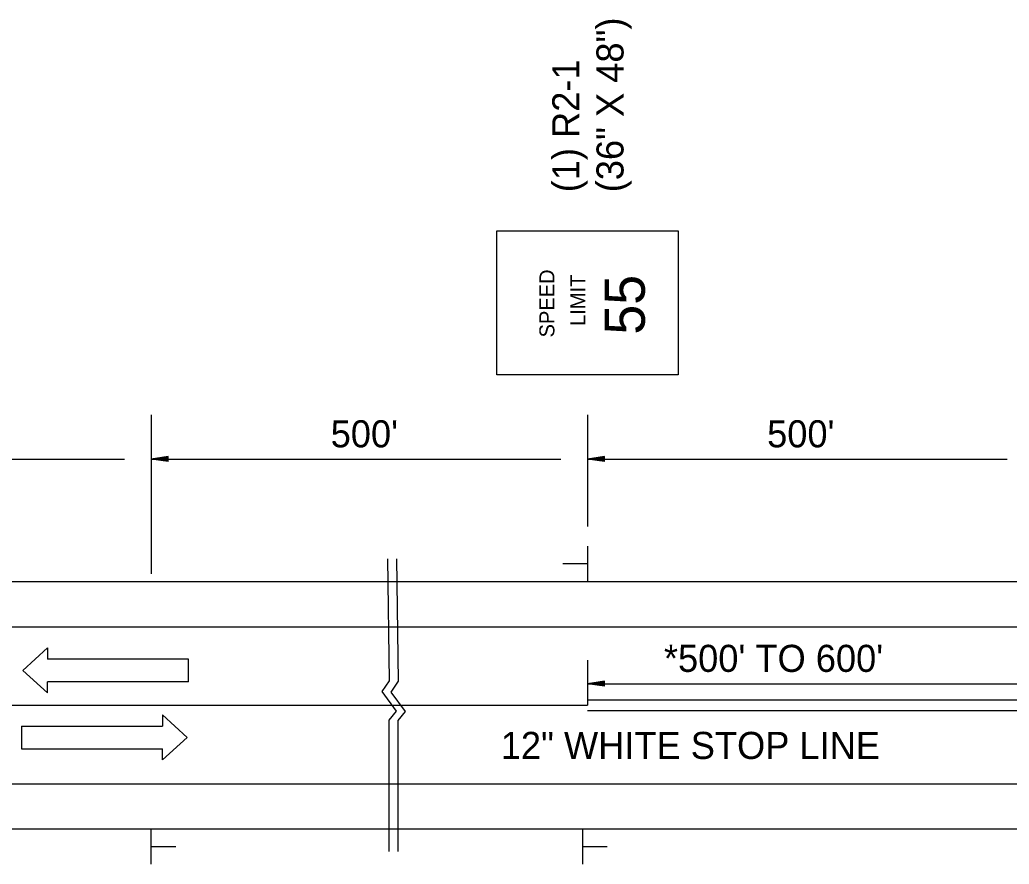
# Model space of a CAD drawing. Extents: x 1678017 to 1687792, y 404433 to 413488.
# Drawn here: x 1680242.5 to 1680461.6, y 405155.6 to 405342.6 of the extents above; entities that cross this region are included whole.
import ezdxf

# ---------------------------------------------------------------- set-up
doc = ezdxf.new("R2010")
doc.units = 0
doc.layers.add('Default', color=7, linetype='Continuous')
doc.layers.add('S_GRAVEL_ROAD', color=7, linetype='Continuous')

msp = doc.modelspace()

# ---------------------------------------------------------------- linework, layer by layer
at = {"layer": 'Default'}
for p, q in [((1680271.55, 405255.07), (1680271.55, 405219.86)), ((1680368.2, 405255.07), (1680368.2, 405230.33)), ((1680213.45, 405245.28), (1680265.64, 405245.28)), ((1680275.3, 405245.84), (1680271.55, 405245.28)), ((1680271.55, 405245.28), (1680362.29, 405245.28)), ((1680275.3, 405244.71), (1680271.55, 405245.28)), ((1680275.3, 405245.74), (1680272.18, 405245.28)), ((1680275.3, 405244.81), (1680272.18, 405245.28)), ((1680275.3, 405245.65), (1680272.82, 405245.28)), ((1680275.3, 405244.9), (1680272.82, 405245.28)), ((1680275.3, 405245.56), (1680273.45, 405245.28)), ((1680275.3, 405245), (1680273.45, 405245.28)), ((1680275.3, 405245.46), (1680274.08, 405245.28)), ((1680275.3, 405245.09), (1680274.08, 405245.28)), ((1680275.3, 405245.36), (1680274.71, 405245.28)), ((1680275.3, 405245.19), (1680274.71, 405245.28)), ((1680275.3, 405244.71), (1680275.3, 405245.84)), ((1680371.95, 405245.84), (1680368.2, 405245.28)), ((1680368.2, 405245.28), (1680461.12, 405245.28)), ((1680371.95, 405244.71), (1680368.2, 405245.28)), ((1680371.95, 405245.74), (1680368.83, 405245.28)), ((1680371.95, 405244.81), (1680368.83, 405245.28)), ((1680371.95, 405245.65), (1680369.47, 405245.28)), ((1680371.95, 405244.9), (1680369.47, 405245.28)), ((1680371.95, 405245.56), (1680370.1, 405245.28)), ((1680371.95, 405245), (1680370.1, 405245.28)), ((1680371.95, 405245.46), (1680370.73, 405245.28)), ((1680371.95, 405245.09), (1680370.73, 405245.28)), ((1680371.95, 405245.36), (1680371.36, 405245.28)), ((1680371.95, 405245.19), (1680371.36, 405245.28)), ((1680371.95, 405244.71), (1680371.95, 405245.84)), ((1680368.2, 405225.98), (1680368.2, 405218.16)), ((1680368.09, 405222.09), (1680362.75, 405222.09)), ((1679931.89, 405218.16), (1680990.24, 405218.16)), ((1679931.89, 405208.16), (1680480.65, 405208.16)), ((1680368.2, 405200.77), (1680368.2, 405190.77)), ((1680371.95, 405196.1), (1680368.2, 405195.54)), ((1680371.95, 405194.98), (1680368.2, 405195.54)), ((1680368.2, 405195.54), (1680465.8, 405195.54)), ((1680371.95, 405196.01), (1680368.83, 405195.54)), ((1680371.95, 405195.07), (1680368.83, 405195.54)), ((1680371.95, 405195.91), (1680369.47, 405195.54)), ((1680371.95, 405195.17), (1680369.47, 405195.54)), ((1680371.95, 405195.82), (1680370.1, 405195.54)), ((1680371.95, 405195.26), (1680370.1, 405195.54)), ((1680371.95, 405195.73), (1680370.73, 405195.54)), ((1680371.95, 405195.36), (1680370.73, 405195.54)), ((1680371.95, 405195.63), (1680371.36, 405195.54)), ((1680371.95, 405195.45), (1680371.36, 405195.54)), ((1680371.95, 405194.98), (1680371.95, 405196.1)), ((1680368.2, 405191.97), (1680465.8, 405191.97)), ((1679931.89, 405190.77), (1680368.2, 405190.77)), ((1680368.2, 405189.57), (1680465.8, 405189.57)), ((1679931.89, 405173.39), (1680480.65, 405173.39)), ((1679931.89, 405163.39), (1680990.24, 405163.39)), ((1680271.55, 405155.57), (1680271.55, 405163.39)), ((1680367.13, 405155.57), (1680367.13, 405163.39)), ((1680271.67, 405159.46), (1680277.01, 405159.46)), ((1680367.24, 405159.46), (1680372.58, 405159.46))]:
    msp.add_line(p, q, dxfattribs=at)
msp.add_lwpolyline([(1680348.12, 405295.8), (1680388.29, 405295.8), (1680388.29, 405263.93), (1680348.12, 405263.93)], close=True, dxfattribs=at)
for points in [[(1680323.89, 405223.16), (1680324.3, 405196.2), (1680322.67, 405193.78), (1680325.84, 405189.46), (1680324.17, 405187.46), (1680324.16, 405158.39)], [(1680325.88, 405223.16), (1680326.29, 405196.12), (1680324.67, 405193.7), (1680327.83, 405189.37), (1680326.17, 405187.37), (1680326.16, 405158.39)]]:
    msp.add_lwpolyline(points, dxfattribs=at)
at = {"layer": 'S_GRAVEL_ROAD'}
for p, q in [((1680243.11, 405198.48), (1680248.6, 405203.48)), ((1680248.6, 405203.48), (1680248.6, 405200.98)), ((1680279.82, 405200.98), (1680248.6, 405200.98)), ((1680279.82, 405195.98), (1680279.82, 405200.98)), ((1680248.6, 405193.48), (1680243.11, 405198.48)), ((1680279.82, 405195.98), (1680248.6, 405195.98)), ((1680248.6, 405193.48), (1680248.6, 405195.98)), ((1680274.08, 405188.65), (1680279.56, 405183.64)), ((1680274.08, 405188.65), (1680274.08, 405186.15)), ((1680242.86, 405186.15), (1680274.08, 405186.15)), ((1680242.86, 405186.15), (1680242.86, 405181.15)), ((1680279.56, 405183.64), (1680274.08, 405178.65)), ((1680242.86, 405181.15), (1680274.08, 405181.15)), ((1680274.08, 405178.65), (1680274.08, 405181.15))]:
    msp.add_line(p, q, dxfattribs=at)

# ---------------------------------------------------------------- texts
at = {"layer": 'Default'}
for s, height, p in [('(36" X 48")', 6, (1680376.17, 405304.36)), ('(1) R2-1', 6, (1680366.39, 405304.36)), ('SPEED', 3.32, (1680360.86, 405272.22)), ('LIMIT', 3.32, (1680367.72, 405274.77)), ('55', 8.897, (1680380.89, 405272.84))]:
    msp.add_text(s, height=height, rotation=90, dxfattribs=at).set_placement(p)
for s, p in [("500'", (1680311.31, 405247.88)), ("500'", (1680407.97, 405247.88)), ("*500' TO 600'", (1680385.11, 405198.15)), ('12" WHITE STOP LINE', (1680348.98, 405178.87))]:
    msp.add_text(s, height=6, dxfattribs=at).set_placement(p)

doc.saveas('drawing.dxf')
